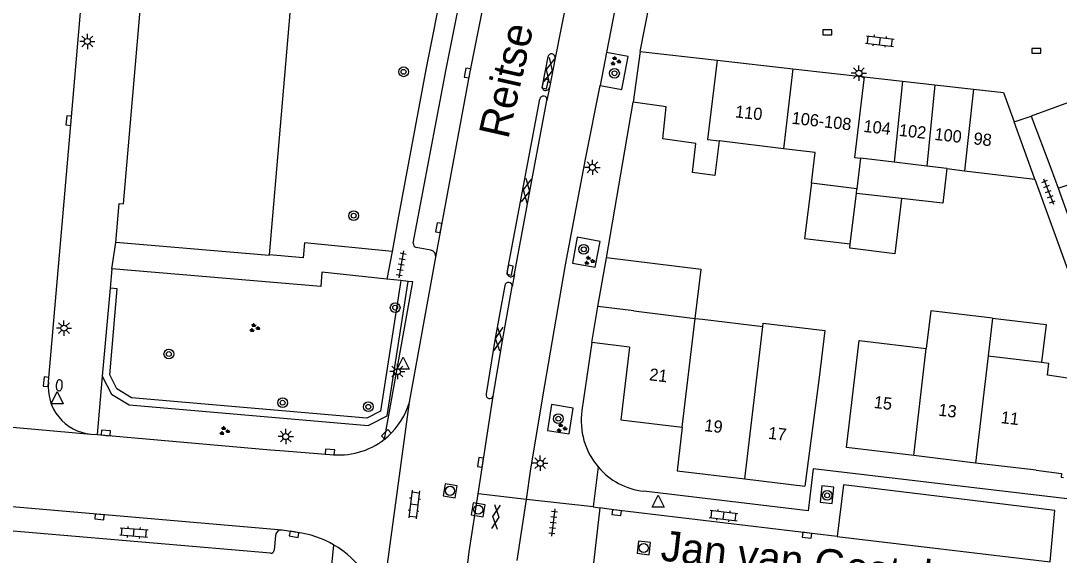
# Model space of a CAD drawing. Extents: x 131000 to 133014, y 396499 to 399001.
# Drawn here: x 132426.2 to 132511.5, y 397420.8 to 397464.7 of the extents above; entities that cross this region are included whole.
import ezdxf

# ---------------------------------------------------------------- set-up
doc = ezdxf.new("R2010")
doc.units = 0
for name, color, linetype in [('gg-afsc-erfafscheiding', 7, 'Continuous'), ('gg-afsc-muur', 7, 'Continuous'), ('gg-anno-huisnummerreeks BGT', 7, 'Continuous'), ('gg-anno-openbare ruimte label', 7, 'Continuous'), ('gg-bbg-bijgebouw', 7, 'Continuous'), ('gg-bbg-gedigitaliseerde bebouwing', 7, 'Continuous'), ('gg-bbg-gedigitaliseerde bijgebouw', 7, 'Continuous'), ('gg-bbg-hoofdgebouw', 7, 'Continuous'), ('gg-bbg-luifel en loopbrug', 7, 'Continuous'), ('gg-bbg-tussenscheiding', 7, 'Continuous'), ('gg-knt-verharding', 7, 'Continuous'), ('gg-knt-verharding nz', 7, 'Continuous'), ('gt-grn-groengrens', 7, 'Continuous'), ('gt-grn-weggrens', 7, 'Continuous'), ('gt-symb-boom', 7, 'Continuous'), ('gt-symb-brandkraan', 7, 'Continuous'), ('gt-symb-gesloten verharding', 7, 'Continuous'), ('gt-symb-groenvak', 7, 'Continuous'), ('gt-symb-klinker verharding', 7, 'Continuous'), ('gt-symb-kolk', 7, 'Continuous'), ('gt-symb-lichtmast', 7, 'Continuous'), ('gt-symb-rioolschacht', 7, 'Continuous'), ('gt-symb-tegel verharding', 7, 'Continuous'), ('gt-symb-waterafsluiter', 7, 'Continuous')]:
    doc.layers.add(name, color=color, linetype=linetype)

# ---------------------------------------------------------------- blocks, each defined once
blk = doc.blocks.new('gt0-KOLK')
at = {"layer": 'gt-symb-kolk'}
blk.add_lwpolyline([(0, 0), (0.375, 0), (0.375, 0.4), (-0.375, 0.4), (-0.375, 0), (0, 0)], dxfattribs=at)
blk = doc.blocks.new('gt0-BOOM')
at = {"layer": 'gt-symb-boom'}
for radius in [0.4, 0.2]:
    blk.add_circle((0, 0), radius, dxfattribs=at)
blk = doc.blocks.new('gt0-GESVH1')
at = {"layer": 'gt-symb-gesloten verharding'}
for p, q in [((-0.992, -0.261), (0.008, 0.239)), ((0.008, -0.261), (-0.992, 0.239)), ((0.008, 0.239), (1.008, -0.261)), ((1.008, 0.239), (0.008, -0.261))]:
    blk.add_line(p, q, dxfattribs=at)
blk = doc.blocks.new('gt0-GRVAK')
at = {"layer": 'gt-symb-groenvak'}
for p, q in [((-0.11, 0.189), (-0.228, 0.24)), ((-0.182, 0.153), (0.088, 0.153)), ((-0.091, 0.211), (-0.156, 0.322)), ((-0.047, 0.214), (-0.047, 0.393)), ((-0.004, 0.211), (0.061, 0.322)), ((0.015, 0.189), (0.133, 0.24)), ((0.262, -0.052), (0.197, 0.059)), ((0.305, -0.049), (0.305, 0.13)), ((0.349, -0.052), (0.414, 0.059)), ((-0.245, -0.228), (-0.363, -0.177)), ((-0.318, -0.264), (-0.047, -0.264)), ((-0.226, -0.206), (-0.291, -0.095)), ((-0.183, -0.203), (-0.183, -0.024)), ((-0.139, -0.206), (-0.074, -0.095)), ((-0.12, -0.228), (-0.002, -0.177)), ((0.243, -0.074), (0.125, -0.023)), ((0.17, -0.11), (0.441, -0.11)), ((0.368, -0.074), (0.486, -0.023))]:
    blk.add_line(p, q, dxfattribs=at)
blk = doc.blocks.new('gt0-LMAST')
at = {"layer": 'gt-symb-lichtmast'}
for p, q in [((-0.182, 0.173), (-0.447, 0.438)), ((-0.005, 0.246), (-0.005, 0.621)), ((0.172, 0.173), (0.437, 0.438)), ((-0.255, -0.004), (-0.63, -0.004)), ((-0.182, -0.181), (-0.447, -0.446)), ((-0.005, -0.254), (-0.005, -0.629)), ((0.437, -0.446), (0.172, -0.181)), ((0.245, -0.004), (0.62, -0.004))]:
    blk.add_line(p, q, dxfattribs=at)
blk.add_circle((-0.005, -0.004), 0.25, dxfattribs=at)
blk = doc.blocks.new('gt0-KL1')
at = {"layer": 'gt-symb-klinker verharding'}
for p, q in [((-1.15, 0.3), (1.15, 0.3)), ((-1, -0.3), (-1, 0.3)), ((-0.5, 0.3), (-0.5, 0.45)), ((0, -0.3), (0, 0.3)), ((0.5, 0.3), (0.5, 0.45)), ((1, -0.3), (1, 0.3)), ((-1.15, -0.3), (1.15, -0.3)), ((-0.5, -0.45), (-0.5, -0.3)), ((0.5, -0.45), (0.5, -0.3))]:
    blk.add_line(p, q, dxfattribs=at)
blk = doc.blocks.new('gt0-TEG1')
at = {"layer": 'gt-symb-tegel verharding'}
for p, q in [((-1.125, 0), (1.125, 0)), ((-0.9, -0.25), (-0.9, 0.25)), ((-0.45, -0.25), (-0.45, 0.25)), ((0, -0.25), (0, 0.25)), ((0.45, -0.25), (0.45, 0.25)), ((0.9, -0.25), (0.9, 0.25))]:
    blk.add_line(p, q, dxfattribs=at)
blk = doc.blocks.new('gt0-WAFSL')
at = {"layer": 'gt-symb-waterafsluiter'}
for p, q in [((-0.5, -0.333), (0, 0.667)), ((0, 0.667), (0.5, -0.333)), ((0.5, -0.333), (-0.5, -0.333))]:
    blk.add_line(p, q, dxfattribs=at)
blk = doc.blocks.new('gt0-RS')
at = {"layer": 'gt-symb-rioolschacht'}
blk.add_lwpolyline([(-0.5, -0.5), (0.5, -0.5), (0.5, 0.5), (-0.5, 0.5)], close=True, dxfattribs=at)
blk.add_circle((0, 0), 0.375, dxfattribs=at)
blk = doc.blocks.new('gt0-BR')
at = {"layer": 'gt-symb-brandkraan'}
for centre, radius, start, end in [((-0.244, 0), 0.206, 107.56694, 252.43307), ((0.599, -2.664), 3, 106.89205, 107.56694), ((0, -0.691), 0.938, 73.10799, 106.89205), ((-0.599, -2.664), 3, 72.43309, 73.10799), ((0.244, 0), 0.206, 287.56695, 72.43309), ((0.599, 2.664), 3, 252.43307, 253.10797), ((0, 0.691), 0.938, 253.10797, 286.89206), ((-0.599, 2.664), 3, 286.89206, 287.56695)]:
    blk.add_arc(centre, radius, start, end, dxfattribs=at)

msp = doc.modelspace()

# ---------------------------------------------------------------- linework, layer by layer
at = {"layer": 'gg-afsc-erfafscheiding'}
msp.add_line((132509.498, 397451.7), (132512.161, 397444.311), dxfattribs=at)
at = {"layer": 'gg-afsc-muur'}
msp.add_line((132474.313, 397445.254), (132476.511, 397458.022), dxfattribs=at)
at = {"layer": 'gg-bbg-bijgebouw'}
for p, q in [((132477.084, 397462.194), (132476.511, 397458.022)), ((132477.084, 397462.194), (132483.409, 397461.479)), ((132483.409, 397461.479), (132489.615, 397460.777)), ((132489.615, 397460.777), (132495.47, 397460.115)), ((132495.47, 397460.115), (132498.631, 397459.758)), ((132498.631, 397459.758), (132501.291, 397459.457)), ((132501.291, 397459.457), (132504.457, 397459.099)), ((132513.075, 397458.305), (132509.203, 397456.895)), ((132509.203, 397456.895), (132510.794, 397452.602)), ((132510.794, 397452.602), (132511.4, 397450.96)), ((132511.4, 397450.96), (132512.18, 397448.849))]:
    msp.add_line(p, q, dxfattribs=at)
for points in [[(132504.457, 397459.099), (132506.932, 397458.819), (132507.8, 397456.411)], [(132481.394, 397452.26), (132481.665, 397454.643), (132478.938, 397455.026), (132479.221, 397457.651), (132476.511, 397458.022)]]:
    msp.add_lwpolyline(points, dxfattribs=at)
at = {"layer": 'gg-bbg-gedigitaliseerde bebouwing'}
for p, q in [((132476.56, 397440.89), (132473.623, 397441.248)), ((132476.56, 397440.89), (132481.611, 397440.275)), ((132481.611, 397440.275), (132482.199, 397440.204)), ((132482.199, 397440.204), (132487.147, 397439.602)), ((132506.018, 397440.293), (132505.654, 397437.209)), ((132505.654, 397437.209), (132510.045, 397436.685)), ((132510.045, 397436.685), (132510.651, 397436.613)), ((132491.776, 397435.439), (132490.61, 397426.51))]:
    msp.add_line(p, q, dxfattribs=at)
for points in [[(132506.018, 397440.293), (132500.942, 397440.91), (132500.566, 397437.817)], [(132487.147, 397439.602), (132487.183, 397439.898), (132492.243, 397439.283), (132491.776, 397435.439)], [(132494.02, 397429.67), (132495.071, 397438.473), (132500.566, 397437.817)], [(132512.709, 397435.302), (132510.531, 397435.608), (132510.651, 397436.613)]]:
    msp.add_lwpolyline(points, dxfattribs=at)
at = {"layer": 'gg-bbg-gedigitaliseerde bijgebouw'}
for p, q in [((132509.498, 397451.7), (132507.8, 397456.411)), ((132488.85, 397454.21), (132483.581, 397454.851)), ((132502.255, 397452.581), (132503.718, 397452.403)), ((132503.718, 397452.403), (132509.498, 397451.7)), ((132494.886, 397450.919), (132491.142, 397451.375)), ((132494.84, 397450.539), (132494.886, 397450.919)), ((132498.557, 397450.113), (132494.84, 397450.539))]:
    msp.add_line(p, q, dxfattribs=at)
for points in [[(132483.581, 397454.851), (132483.216, 397452.01), (132481.394, 397452.26)], [(132491.142, 397451.375), (132491.448, 397453.894), (132488.85, 397454.21)], [(132502.255, 397452.581), (132501.929, 397449.727), (132498.557, 397450.113)]]:
    msp.add_lwpolyline(points, dxfattribs=at)
at = {"layer": 'gg-bbg-hoofdgebouw'}
for p, q in [((132446.646, 397445.498), (132452.33, 397511.56)), ((132473.118, 397438.311), (132473.623, 397441.248)), ((132476.212, 397437.925), (132473.118, 397438.311)), ((132499.558, 397429.009), (132494.02, 397429.67)), ((132504.615, 397428.405), (132499.558, 397429.009)), ((132509.6, 397427.81), (132504.615, 397428.405)), ((132485.69, 397427.101), (132490.61, 397426.51))]:
    msp.add_line(p, q, dxfattribs=at)
for points in [[(132434.04, 397446.51), (132434.32, 397449.71), (132434.67, 397449.69), (132440.05, 397512.31), (132438.3, 397512.47)], [(132446.646, 397445.498), (132446.64, 397445.43), (132434.04, 397446.51)], [(132476.212, 397437.925), (132475.51, 397431.95), (132480.54, 397431.35)], [(132480.54, 397431.35), (132480.12, 397427.77), (132485.69, 397427.101)], [(132509.6, 397427.81), (132511.686, 397427.536), (132511.648, 397427.247), (132511.849, 397427.221)]]:
    msp.add_lwpolyline(points, dxfattribs=at)
at = {"layer": 'gg-bbg-luifel en loopbrug'}
for p, q in [((132494.335, 397446.394), (132494.84, 397450.539)), ((132473.623, 397441.248), (132474.313, 397445.254))]:
    msp.add_line(p, q, dxfattribs=at)
for points in [[(132491.142, 397451.375), (132490.591, 397446.85), (132494.335, 397446.394)], [(132498.557, 397450.113), (132498.006, 397445.591), (132494.292, 397446.043), (132494.335, 397446.394)], [(132481.611, 397440.275), (132482.102, 397444.305), (132474.313, 397445.254)], [(132506.018, 397440.293), (132510.409, 397439.775), (132510.045, 397436.685)]]:
    msp.add_lwpolyline(points, dxfattribs=at)
at = {"layer": 'gg-bbg-tussenscheiding'}
for p, q in [((132489.615, 397460.777), (132488.85, 397454.21)), ((132495.47, 397460.115), (132494.672, 397453.502)), ((132498.631, 397459.758), (132497.951, 397453.104)), ((132501.291, 397459.457), (132500.638, 397452.777)), ((132504.457, 397459.099), (132503.718, 397452.403)), ((132494.672, 397453.502), (132495.183, 397453.44)), ((132495.183, 397453.44), (132494.886, 397450.919)), ((132497.951, 397453.104), (132495.183, 397453.44)), ((132500.638, 397452.777), (132497.951, 397453.104)), ((132502.255, 397452.581), (132500.638, 397452.777)), ((132511.4, 397450.96), (132513.763, 397451.779)), ((132480.54, 397431.35), (132481.611, 397440.275)), ((132486.741, 397436.122), (132487.147, 397439.602)), ((132499.558, 397429.009), (132500.566, 397437.817)), ((132505.654, 397437.209), (132504.615, 397428.405)), ((132485.69, 397427.101), (132486.741, 397436.122))]:
    msp.add_line(p, q, dxfattribs=at)
msp.add_lwpolyline([(132483.409, 397461.479), (132482.603, 397454.97), (132483.581, 397454.851)], dxfattribs=at)
at = {"layer": 'gg-knt-verharding'}
for p, q in [((132472.054, 397471.413), (132470.098, 397461.652)), ((132474.32, 397462.111), (132473.791, 397459.399)), ((132469.521, 397461.763), (132469.05, 397459.36)), ((132470.098, 397461.652), (132469.632, 397459.228)), ((132469.632, 397459.228), (132469.439, 397458.18)), ((132466.162, 397444.057), (132468.845, 397458.291)), ((132507.8, 397456.411), (132509.203, 397456.895)), ((132459.911, 397445.87), (132458.695, 397446.109)), ((132458.156, 397433.403), (132460.3, 397445.307)), ((132433.705, 397444.353), (132433.565, 397442.759)), ((132456.287, 397443.51), (132450.955, 397444.084)), ((132466.777, 397443.939), (132466.58, 397442.893)), ((132457.443, 397443.385), (132456.287, 397443.51)), ((132458.04, 397443.32), (132457.443, 397443.385)), ((132433.565, 397442.759), (132432.93, 397435.523)), ((132473.118, 397438.311), (132472.31, 397432.71)), ((132432.93, 397435.523), (132432.51, 397430.733)), ((132463.782, 397425.862), (132465.029, 397433.899)), ((132431.985, 397430.776), (132432.51, 397430.733)), ((132456.084, 397430.353), (132456.387, 397430.607)), ((132447.899, 397429.409), (132451.604, 397429.108)), ((132473.638, 397428.087), (132473.217, 397424.805)), ((132466.994, 397420.393), (132467.744, 397425.418)), ((132473.77, 397424.727), (132473.208, 397419.709)), ((132473.217, 397424.805), (132473.77, 397424.727)), ((132446.74, 397420.99), (132417.825, 397423.479)), ((132448.916, 397422.706), (132447.685, 397422.904)), ((132447.139, 397422.448), (132447.033, 397421.245)), ((132451.92, 397421.697), (132450.646, 397409.315))]:
    msp.add_line(p, q, dxfattribs=at)
for points in [[(132428.517, 397435.059), (132430.375, 397456.501), (132435.133, 397511.916)], [(132467.746, 397492.966), (132466.164, 397493.346), (132462.339, 397475.028), (132459.529, 397460.842), (132457.182, 397448.382), (132456.715, 397445.783)], [(132458.462, 397446.459), (132461.17, 397460.741), (132463.918, 397474.601), (132467.249, 397490.635)], [(132476.246, 397471.892), (132476.088, 397471.177), (132474.32, 397462.111)], [(132477.084, 397462.194), (132478.27, 397468.19), (132479.49, 397468.01)], [(132473.791, 397459.399), (132475.577, 397459.061), (132476.091, 397461.776), (132474.32, 397462.111)], [(132467.744, 397425.418), (132468.117, 397427.914), (132469.256, 397434.801), (132470.97, 397444.666), (132472.638, 397453.488), (132473.791, 397459.399)], [(132466.777, 397443.939), (132468.134, 397451.293), (132469.439, 397458.18)], [(132456.715, 397445.783), (132449.52, 397446.47), (132449.427, 397445.258), (132446.646, 397445.498)], [(132471.528, 397444.821), (132473.396, 397444.472), (132473.793, 397446.597), (132471.926, 397446.946), (132471.528, 397444.821)], [(132450.955, 397444.084), (132450.866, 397442.889), (132433.705, 397444.353)], [(132456.084, 397430.353), (132458.425, 397443.279), (132458.04, 397443.32)], [(132465.968, 397442.98), (132465.168, 397438.498), (132464.431, 397434.073)], [(132465.029, 397433.899), (132465.782, 397438.437), (132466.58, 397442.893)], [(132469.47, 397431.079), (132471.246, 397430.788), (132471.596, 397432.917), (132469.819, 397433.209), (132469.47, 397431.079)], [(132432.51, 397430.733), (132446.744, 397429.49), (132447.899, 397429.409)], [(132552.4, 397428.93), (132518.73, 397421.14), (132512.4, 397421.85), (132512.85, 397425.39), (132491.3, 397427.94), (132490.89, 397424.48), (132477.388, 397426.08)], [(132491.858, 397425.178), (132492.853, 397425.078), (132492.988, 397426.419), (132491.993, 397426.519), (132491.858, 397425.178)], [(132510.742, 397420.301), (132511.146, 397424.507), (132493.781, 397426.619), (132493.258, 397422.379)], [(132462.522, 397416.727), (132463.045, 397421.111), (132463.782, 397425.862)], [(132493.258, 397422.379), (132474.94, 397424.56), (132473.77, 397424.727)]]:
    msp.add_lwpolyline(points, dxfattribs=at)
for centre, radius, start, end in [((132469.809, 397461.704), 0.294, 349.84364, 168.37794), ((132469.34, 397459.29), 0.298, 166.43519, 348.00734), ((132469.142, 397458.233), 0.302, 349.82937, 169.00121), ((132458.798, 397446.43), 0.337, 175.04116, 252.26339), ((132459.815, 397445.388), 0.492, 350.54722, 78.73718), ((132466.47, 397444), 0.313, 169.53649, 348.74084), ((132466.272, 397442.922), 0.309, 354.64611, 169.17233), ((132432.348, 397434.615), 3.857, 173.39514, 264.59993), ((132464.739, 397434.015), 0.313, 169.39282, 338.16037), ((132452.344, 397435.123), 6.061, 311.83987, 343.51791), ((132478.067, 397431.862), 5.82, 171.61766, 220.43675), ((132452.348, 397435.114), 6.052, 262.94002, 308.12139), ((132478.056, 397431.835), 5.793, 220.30869, 263.37993), ((132447.654, 397422.386), 0.519, 86.59044, 173.14445), ((132447.958, 397414.878), 7.887, 59.84372, 83.02337), ((132446.743, 397421.283), 0.293, 269.46888, 352.59769), ((132447.948, 397414.864), 7.903, 8.22434, 59.83023)]:
    msp.add_arc(centre, radius, start, end, dxfattribs=at)
at = {"layer": 'gg-knt-verharding nz'}
msp.add_line((132493.258, 397422.379), (132510.742, 397420.301), dxfattribs=at)
for points in [[(132460.3, 397445.307), (132463.113, 397460.389), (132465.869, 397474.208), (132469.342, 397490.947)], [(132447.685, 397422.904), (132419.473, 397425.322), (132417.256, 397425.578)]]:
    msp.add_lwpolyline(points, dxfattribs=at)
at = {"layer": 'gt-grn-groengrens'}
for points in [[(132432.93, 397435.523), (132433.67, 397434.062), (132435.147, 397433.181), (132454.768, 397431.474), (132456.311, 397432.278), (132458.04, 397443.32)], [(132457.443, 397443.385), (132455.765, 397432.67), (132454.646, 397432.086), (132435.337, 397433.767), (132434.126, 397434.488), (132433.547, 397435.632), (132434.157, 397442.709), (132433.565, 397442.759)]]:
    msp.add_lwpolyline(points, dxfattribs=at)
at = {"layer": 'gt-grn-weggrens'}
for p, q in [((132433.705, 397444.353), (132434.04, 397446.51)), ((132456.715, 397445.783), (132456.287, 397443.51)), ((132455.77, 397415.995), (132458.156, 397433.403)), ((132416.521, 397432.156), (132431.985, 397430.776)), ((132467.744, 397425.418), (132463.782, 397425.862)), ((132473.217, 397424.805), (132467.744, 397425.418))]:
    msp.add_line(p, q, dxfattribs=at)

# ---------------------------------------------------------------- block references
at = {"layer": 'gt-symb-boom'}
for p in [(132457.663, 397460.524), (132474.978, 397460.406), (132453.566, 397448.71), (132472.457, 397445.951), (132456.974, 397441.164), (132438.392, 397437.35), (132447.731, 397433.354), (132454.772, 397433.022), (132470.367, 397432.04), (132492.442, 397425.744)]:
    msp.add_blockref('gt0-BOOM', p, dxfattribs=at)
at = {"layer": 'gt-symb-brandkraan', "rotation": -94.53177119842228}
msp.add_blockref('gt0-BR', (132429.398, 397434.785), dxfattribs=at)
at = {"layer": 'gt-symb-gesloten verharding'}
for p, rotation in [((132469.642, 397460.663), -102.70273191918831), ((132467.757, 397450.781), -100.89418298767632), ((132465.465, 397438.607), -98.16250946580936), ((132465.261, 397423.987), -96.60603415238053)]:
    msp.add_blockref('gt0-GESVH1', p, dxfattribs=dict(at, rotation=rotation))
at = {"layer": 'gt-symb-groenvak'}
for p in [(132475.049, 397461.397), (132472.895, 397445.017), (132445.415, 397439.494), (132442.942, 397431.035), (132470.624, 397431.274)]:
    msp.add_blockref('gt0-GRVAK', p, dxfattribs=at)
at = {"layer": 'gt-symb-klinker verharding'}
for p, rotation in [((132496.773, 397463.046), -6.890548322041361), ((132458.537, 397425.006), -96.89054832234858), ((132483.937, 397424.093), -6.776782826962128), ((132435.525, 397422.706), -4.473406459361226)]:
    msp.add_blockref('gt0-KL1', p, dxfattribs=dict(at, rotation=rotation))
at = {"layer": 'gt-symb-kolk'}
for p in [(132492.452, 397463.565), (132509.622, 397462.05)]:
    msp.add_blockref('gt0-KOLK', p, dxfattribs=at)
for p, rotation in [((132463.113, 397460.389), 79.41653382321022), ((132469.091, 397459.568), -101.08363075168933), ((132430.375, 397456.501), 85.08758369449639), ((132460.739, 397447.688), 79.53996881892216), ((132466.205, 397444.284), -100.69747985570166), ((132428.517, 397435.059), 85.04668892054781), ((132433.206, 397430.676), -4.669813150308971), ((132456.387, 397430.607), 43.71606808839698), ((132451.604, 397429.108), -4.564589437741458), ((132464.174, 397428.426), 81.11211549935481), ((132475.185, 397424.53), 173.3370363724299), ((132432.71, 397424.182), 175.11974562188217), ((132448.709, 397422.747), 168.75970107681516), ((132490.81, 397422.674), 172.9957407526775)]:
    msp.add_blockref('gt0-KOLK', p, dxfattribs=dict(at, rotation=rotation))
at = {"layer": 'gt-symb-lichtmast'}
for p in [(132431.707, 397463.019), (132495.052, 397460.417), (132473.173, 397452.683), (132429.786, 397439.481), (132457.159, 397435.914), (132447.999, 397430.577), (132468.891, 397428.392)]:
    msp.add_blockref('gt0-LMAST', p, dxfattribs=at)
at = {"layer": 'gt-symb-rioolschacht'}
for p, rotation in [((132461.48, 397426.118), 80.80167509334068), ((132463.792, 397424.567), -8.928995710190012), ((132477.384, 397421.427), -6.7767828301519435)]:
    msp.add_blockref('gt0-RS', p, dxfattribs=dict(at, rotation=rotation))
at = {"layer": 'gt-symb-tegel verharding'}
for p, rotation in [((132510.612, 397450.694), -68.9007877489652), ((132457.467, 397444.719), -100.1407931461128), ((132469.947, 397423.529), -96.60603415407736)]:
    msp.add_blockref('gt0-TEG1', p, dxfattribs=dict(at, rotation=rotation))
at = {"layer": 'gt-symb-waterafsluiter'}
for p in [(132457.636, 397436.441), (132429.229, 397433.602), (132478.56, 397425.106)]:
    msp.add_blockref('gt0-WAFSL', p, dxfattribs=at)

# ---------------------------------------------------------------- texts
at = {"layer": 'gg-anno-huisnummerreeks BGT'}
for s, rotation, p in [('110', 353.5, (132484.848, 397456.788)), ('106-108', 353.5, (132489.49, 397456.264)), ('104', 353.6, (132495.388, 397455.595)), ('102', 353.5, (132498.297, 397455.268)), ('100', 353.5, (132501.211, 397454.938)), ('98', 353.5, (132504.417, 397454.575)), ('21', 353.2, (132477.794, 397435.202)), ('15', 353.2, (132496.235, 397432.931)), ('13', 353.2, (132501.533, 397432.298)), ('19', 353.2, (132482.318, 397431.031)), ('11', 353.2, (132506.659, 397431.686)), ('17', 353.2, (132487.559, 397430.402))]:
    msp.add_text(s, height=1, rotation=rotation, dxfattribs=at).set_placement(p)
at = {"layer": 'gg-anno-openbare ruimte label'}
for s, rotation, p in [('Reitse Hoevenstraat', 77.3, (132466.255, 397454.937)), ('Jan van Gestelstraat', 353.5, (132478.707, 397420.412))]:
    msp.add_text(s, height=2.5, rotation=rotation, dxfattribs=at).set_placement(p)

doc.saveas('drawing.dxf')
